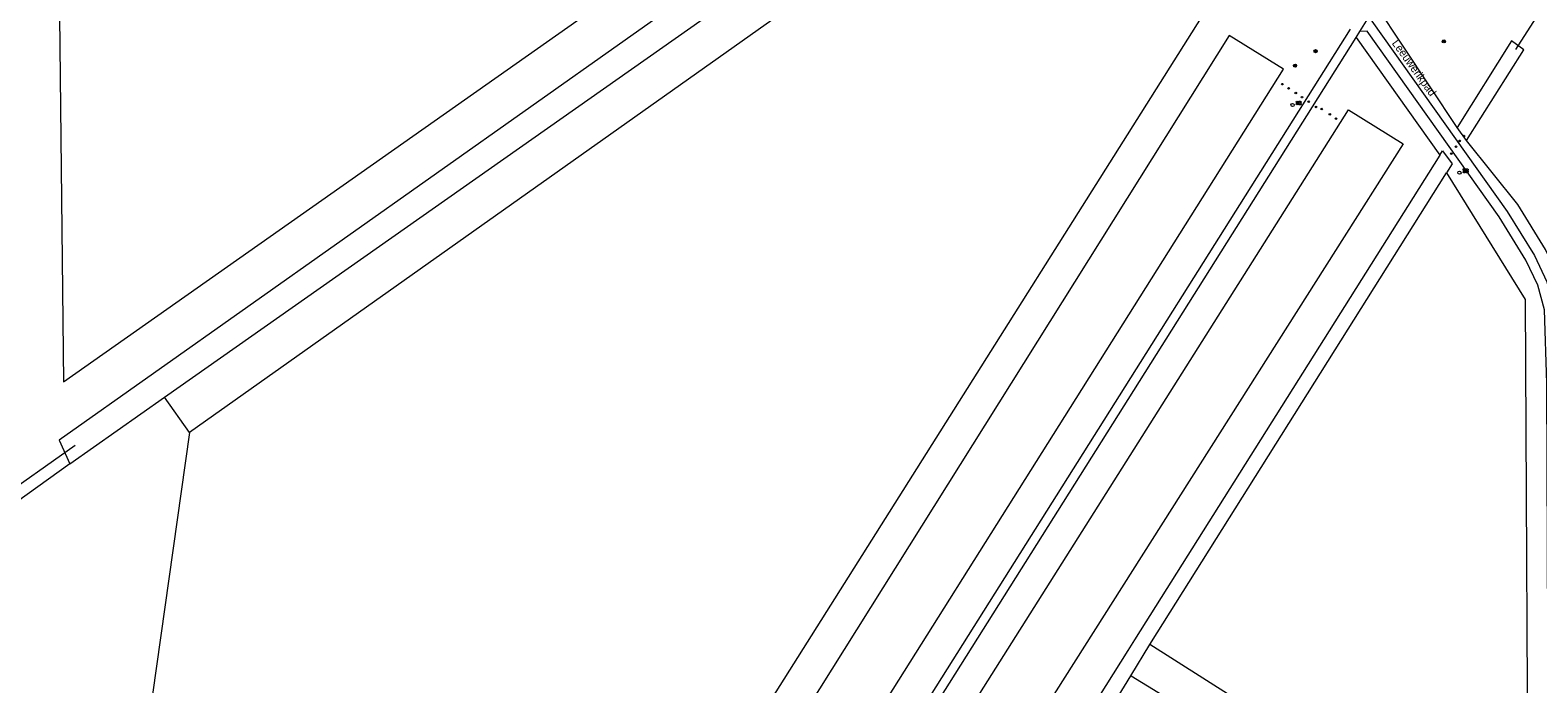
# Model space of a CAD drawing. Header units: metres. Extents: x 138165 to 154469, y 480134 to 494189.
# Tile 290 of 656: x 150009 to 150245, y 481723 to 481826. Entities that reach past the tile are written whole.
import ezdxf

# ---------------------------------------------------------------- set-up
doc = ezdxf.new("R2010")
doc.units = ezdxf.units.M
doc.header["$LTSCALE"] = 0.001
doc.header["$MEASUREMENT"] = 0
for name, color, linetype, lineweight in [('TOP-L-duiker', 7, 'Continuous', 0), ('TOP-L-topo objecten punt', 7, 'Continuous', 0), ('TOP-L-topo objecten vlak', 7, 'Continuous', 0), ('TOP-T-topo huisnummering naamgeving', 7, 'Continuous', 0)]:
    doc.layers.add(name, color=color, linetype=linetype, lineweight=lineweight)
doc.styles.add('Style-INTL_ISO', font='INTL_ISO.shx')
doc.styles.add('Style-STANDARD', font='STANDARD.shx')

# ---------------------------------------------------------------- blocks, each defined once
blk = doc.blocks.new('24')
at = {"layer": 'TOP-L-topo objecten punt', "color": 7, "linetype": 'Continuous', "lineweight": 0}
for radius in [0.025, 0.0182, 0.0115, 0.005]:
    blk.add_circle((0, 0), radius, dxfattribs=at)
blk = doc.blocks.new('10')
at = {"layer": 'TOP-L-topo objecten punt', "linetype": 'Continuous', "lineweight": 0}
blk.add_circle((0, 0), 0.0125, dxfattribs=at)
blk = doc.blocks.new('11')
at = {"layer": 'TOP-L-topo objecten punt', "color": 7, "linetype": 'Continuous', "lineweight": 0}
blk.add_circle((0, 0), 0.025, dxfattribs=at)
at = {"layer": 'TOP-L-topo objecten punt', "color": 7, "linetype": 'Continuous', "lineweight": 0, "style": 'Style-STANDARD'}
blk.add_text('AB', height=0.06, dxfattribs=at).set_placement((0.0483, 0))
blk = doc.blocks.new('14')
at = {"layer": 'TOP-L-topo objecten punt', "color": 7, "linetype": 'Continuous', "lineweight": 0}
blk.add_circle((0, 0), 0.025, dxfattribs=at)
at = {"layer": 'TOP-L-topo objecten punt', "color": 7, "linetype": 'Continuous', "lineweight": 0, "style": 'Style-STANDARD'}
blk.add_text('VB', height=0.06, dxfattribs=at).set_placement((0.0483, 0))
blk = doc.blocks.new('175')
at = {"layer": 'TOP-L-topo objecten punt', "color": 7, "linetype": 'Continuous', "lineweight": 0}
blk.add_circle((0, 0), 0.025, dxfattribs=at)
at = {"layer": 'TOP-L-topo objecten punt', "color": 7, "linetype": 'Continuous', "lineweight": 0, "style": 'Style-STANDARD'}
blk.add_text('SB', height=0.06, dxfattribs=at).set_placement((0.0483, 0))

msp = doc.modelspace()

# ---------------------------------------------------------------- linework, layer by layer
at = {"layer": 'TOP-L-duiker', "flags": 128}
for points in [[(150241.77, 481822.56), (150244.97, 481827.56)], [(150015.67, 481760.46), (150002.87, 481751.45)]]:
    msp.add_lwpolyline(points, dxfattribs=at)
at = {"layer": 'TOP-L-topo objecten vlak', "flags": 128}
for points in [[(150010.73, 482054.49), (150011.32, 482000), (150013.81, 481770.47), (150159.28, 481872.74), (150069.8, 482000), (150024.42, 482064.55), (150010.73, 482054.49)], [(150178.73, 481872.73), (150176.02, 481876.41), (150013.12, 481761.3), (150014.81, 481757.58)], [(150029.7, 481768.04), (150178.73, 481872.73)], [(150088.94, 481663.61), (150192.42, 481827.6), (150170.87, 481859.71), (150033.59, 481762.51)], [(150217.31, 481825.42), (150219.15, 481828.34)], [(150219.15, 481828.34), (150219.18, 481827.02), (150240.43, 481797.19), (150244.69, 481790.27), (150246.64, 481786.12), (150247.75, 481781.98), (150247.88, 481778.18)], [(150232.58, 481810.37), (150219.88, 481829.48)], [(150074.26, 481596.37), (150074.32, 481598.48), (150097.5, 481635.32), (150100.34, 481639.82), (150216.7, 481824.46)], [(150102.6, 481656.46), (150205.3, 481819.49), (150196.79, 481824.76), (150094.14, 481661.15)], [(150215.76, 481825.78), (150107.29, 481653.66), (150102.6, 481656.46)], [(150216.7, 481824.46), (150217.31, 481825.42)], [(150216.7, 481824.46), (150229.84, 481806.03)], [(150369.26, 481569.82), (150360.34, 481575.66), (150257.84, 481640.04), (150251.71, 481644.13), (150250.36, 481645.93), (150249.38, 481647.73), (150248.01, 481650.5), (150247.1, 481654.25), (150246.66, 481770.24), (150246.26, 481781.75), (150245.23, 481785.61), (150243.37, 481789.55), (150239.18, 481796.36), (150218.45, 481825.45), (150217.31, 481825.42)], [(150234.06, 481808.29), (150243.01, 481822.53), (150241.11, 481823.92), (150232.58, 481810.37)], [(150112.72, 481650.43), (150215.49, 481813.11), (150224.07, 481807.78), (150120.97, 481645.34), (150112.72, 481650.43)], [(150234.06, 481808.29), (150232.58, 481810.37)], [(150249.74, 481782.27), (150248.53, 481786.81), (150246.45, 481791.22), (150242.1, 481798.29), (150234.06, 481808.29)], [(150229.84, 481806.03), (150181.94, 481729.98), (150180.88, 481728.3), (150166.8, 481705.94), (150157.71, 481691.24), (150110.35, 481616.34), (150109.65, 481615.23), (150108.93, 481614.03), (150108.22, 481612.75), (150107.42, 481611.2), (150106.92, 481610.16), (150106.52, 481609.28), (150106.43, 481609.05), (150106.01, 481607.99), (150105.48, 481606.55), (150105.01, 481605.19), (150104.56, 481603.81), (150104.11, 481602.3), (150103.62, 481600.49), (150103.24, 481598.91), (150102.81, 481596.89), (150102.52, 481595.34), (150099.13, 481581.71), (150101.98, 481580.76)], [(150229.84, 481806.03), (150230.27, 481806.71), (150231.81, 481804.64), (150230.88, 481803.24)], [(150184.35, 481729.26), (150230.88, 481803.24)], [(150230.88, 481803.24), (150243.23, 481783.37), (150243.7, 481691.53)], [(150014.81, 481757.58), (150029.7, 481768.04)], [(150033.59, 481762.51), (150029.7, 481768.04)], [(150033.59, 481762.51), (150024.56, 481698.44)], [(150014.81, 481757.58), (150004.78, 481750.38)], [(150181.34, 481724.35), (150184.35, 481729.26)], [(150243.7, 481691.53), (150184.35, 481729.26)], [(150101.98, 481580.76), (150104.92, 481594.97), (150105.2, 481596.39), (150105.58, 481598.15), (150105.94, 481599.6), (150106.19, 481600.57), (150106.56, 481601.85), (150107.12, 481603.68), (150107.77, 481605.57), (150108.43, 481607.35), (150108.9, 481608.53), (150109.01, 481608.78), (150109.69, 481610.2), (150110.51, 481611.81), (150111.06, 481612.8), (150111.66, 481613.84), (150112.14, 481614.63), (150112.87, 481615.79), (150159.92, 481689.86), (150172.25, 481709.5), (150181.34, 481724.35)], [(150181.34, 481724.35), (150181.4, 481724.31), (150243.91, 481686.03)]]:
    msp.add_lwpolyline(points, dxfattribs=at)

# ---------------------------------------------------------------- block references
at = {"layer": 'TOP-L-topo objecten punt', "xscale": 10, "yscale": 10, "zscale": 10}
for name, p in [('24', (150230.48, 481823.86)), ('24', (150210.35, 481822.32)), ('24', (150207.12, 481820.06)), ('10', (150205.13, 481817.15)), ('10', (150206.11, 481816.48)), ('14', (150206.74, 481813.88)), ('11', (150206.74, 481813.88)), ('10', (150207.24, 481815.76)), ('10', (150208.22, 481815.11)), ('10', (150209.27, 481814.4)), ('10', (150210.42, 481813.57)), ('10', (150211.31, 481813.25)), ('10', (150212.58, 481812.42)), ('10', (150213.54, 481811.75)), ('10', (150232.4, 481807.34)), ('10', (150232.95, 481808.25)), ('10', (150233.66, 481809.01)), ('10', (150231.65, 481806.26)), ('175', (150232.93, 481803.26)), ('11', (150232.93, 481803.26)), ('14', (150232.93, 481803.26))]:
    msp.add_blockref(name, p, dxfattribs=at)

# ---------------------------------------------------------------- texts
at = {"layer": 'TOP-T-topo huisnummering naamgeving', "style": 'Style-INTL_ISO'}
msp.add_text('Leeuwerikpad', height=1.25, rotation=305.9, dxfattribs=at).set_placement((150222.26, 481823.56))

doc.saveas('drawing.dxf')
